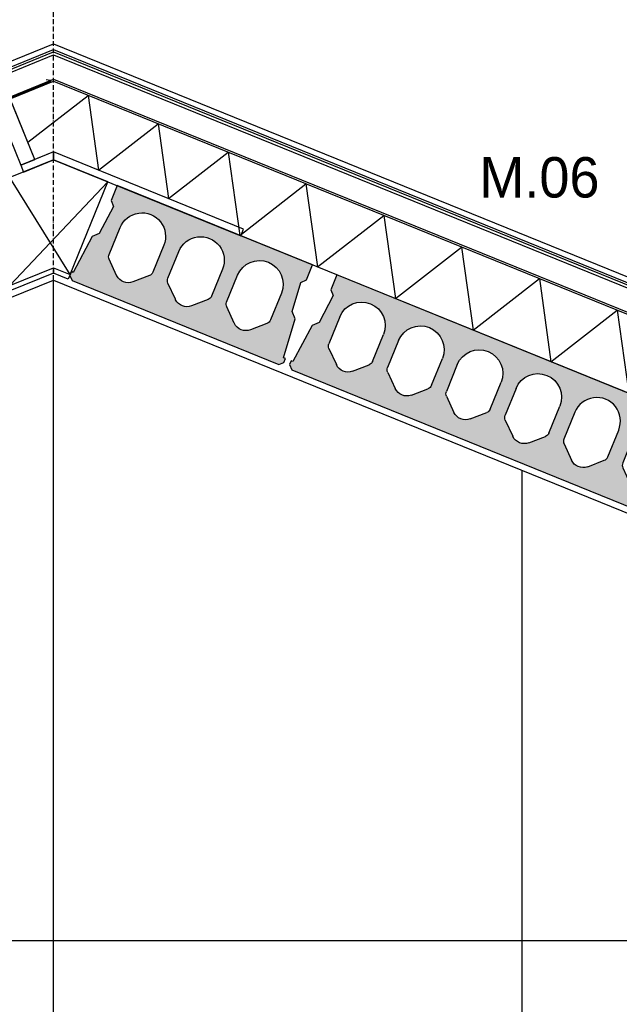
# Model space of a CAD drawing. Header units: millimetres. Extents: x -297000 to 504135, y -166520 to 252050.
# Tile 347 of 416: x 77491 to 78975, y -9397 to -6960. Entities that reach past the tile are written whole.
import ezdxf

# ---------------------------------------------------------------- set-up
doc = ezdxf.new("R2010")
doc.units = ezdxf.units.MM
doc.header["$MEASUREMENT"] = 0
doc.linetypes.add('ACAD_ISO10W100', pattern=[18, 12, -3, 0, -3])
doc.linetypes.add('CENTER', pattern=[50.800000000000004, 31.75, -6.349999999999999, 6.349999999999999, -6.349999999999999])
for name, color, linetype in [('010_T0100_T', 4, 'Continuous'), ('040_AXPRI_B', 9, 'CENTER'), ('068_HATCH_H', 8, 'Continuous'), ('200_PRIMA_G', 3, 'Continuous'), ('210_INSUL_G', 8, 'Continuous'), ('210_WALEX_E', 2, 'Continuous'), ('220_WALIN_E', 1, 'Continuous'), ('299_CONCR_G', 3, 'Continuous'), ('299_CONCR_H', 251, 'Continuous'), ('299_STEEL_G', 3, 'Continuous'), ('310_WINDO_G', 1, 'Continuous'), ('420_WAFIN_G', 1, 'Continuous'), ('450_CEIFI_G', 2, 'Continuous'), ('480_OTHFI_G', 4, 'Continuous')]:
    doc.layers.add(name, color=color, linetype=linetype)
doc.styles.add('VMX 2 MEDIUM 100', font='unvr55w.TTF', dxfattribs={"height": 200})

# ---------------------------------------------------------------- blocks, each defined once
blk = doc.blocks.new('GRID02')
at = {"layer": '040_AXPRI_B', "linetype": 'ACAD_ISO10W100'}
blk.add_line((5799.999997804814, -2483.904000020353), (5799.999997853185, 11470.78071810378), dxfattribs=at)
blk = doc.blocks.new('KANAALPLAAT260_passtrook3')
at = {"layer": '299_CONCR_H'}
h = blk.add_hatch(color=256, dxfattribs=at)
edge = h.paths.add_edge_path(flags=16)
edge.add_arc((-129, 146.5), 58.5, 0, 180, ccw=False)
edge.add_line((-70.5, 146.5), (-70.5, 74.60282490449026))
edge.add_arc((-85.49999999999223, 74.60282490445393), 14.99999999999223, -46.84158311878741, 1.3881162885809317e-10, ccw=False)
edge.add_line((-75.2397319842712, 63.66084609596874), (-107.3285527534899, 33.57123368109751))
edge.add_arc((-128.9999999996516, 56.68257113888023), 31.68257478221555, 228.8145178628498, 313.15841688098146, ccw=False)
edge.add_arc((-129.000000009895, 56.68257114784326), 31.68257478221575, 226.8415831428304, 228.8145178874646, ccw=False)
edge.add_line((-150.6714472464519, 33.57123368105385), (-182.7602680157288, 63.66084609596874))
edge.add_arc((-172.5000000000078, 74.60282490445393), 14.99999999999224, 179.9999999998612, 226.8415831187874, ccw=False)
edge.add_line((-187.5, 74.60282490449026), (-187.5, 146.5))
edge = h.paths.add_edge_path(flags=16)
edge.add_arc((-443, 146.4999999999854), 58.5, 0, 180, ccw=False)
edge.add_line((-384.5, 146.4999999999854), (-384.5, 74.60282490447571))
edge.add_arc((-399.4999999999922, 74.60282490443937), 14.99999999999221, -46.841583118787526, 1.3881162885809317e-10, ccw=False)
edge.add_line((-389.2397319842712, 63.66084609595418), (-421.3285527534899, 33.57123368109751))
edge.add_arc((-442.9999999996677, 56.68257113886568), 31.68257478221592, 228.814517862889, 313.1584168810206, ccw=False)
edge.add_arc((-443.000000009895, 56.68257114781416), 31.68257478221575, 226.8415831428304, 228.8145178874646, ccw=False)
edge.add_line((-464.6714472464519, 33.57123368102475), (-496.7602680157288, 63.66084609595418))
edge.add_arc((-486.5000000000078, 74.60282490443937), 14.99999999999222, 179.9999999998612, 226.8415831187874, ccw=False)
edge.add_line((-501.5, 74.60282490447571), (-501.5, 146.4999999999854))
edge = h.paths.add_edge_path(flags=16)
edge.add_arc((-285.9999999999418, 146.5000000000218), 58.5, -7.105427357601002e-12, 179.9999999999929, ccw=False)
edge.add_line((-227.4999999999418, 146.5000000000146), (-227.4999999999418, 74.60282490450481))
edge.add_arc((-242.499999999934, 74.60282490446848), 14.99999999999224, -46.84158311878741, 1.3881162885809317e-10, ccw=False)
edge.add_line((-232.239731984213, 63.66084609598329), (-264.3285527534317, 33.57123368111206))
edge.add_arc((-285.9999999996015, 56.68257113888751), 31.68257478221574, 228.8145178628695, 313.158416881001, ccw=False)
edge.add_arc((-286.0000000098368, 56.68257114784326), 31.68257478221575, 226.8415831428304, 228.8145178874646, ccw=False)
edge.add_line((-307.6714472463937, 33.57123368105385), (-339.7602680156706, 63.66084609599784))
edge.add_arc((-329.4999999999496, 74.60282490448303), 14.99999999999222, 179.9999999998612, 226.8415831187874, ccw=False)
edge.add_line((-344.4999999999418, 74.60282490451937), (-344.4999999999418, 146.5000000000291))
h.paths.add_polyline_path([(-572, -1.455191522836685e-11), (-572, -10.00000000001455), (-561.9999999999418, -20.00000000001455), (-9.999999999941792, -20), (0, -10), (0, 0), (-5, 0), (-15.04962799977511, 100.4962809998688), (-28.44946200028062, 113.8961149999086), (-35.96350099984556, 189.036499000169), (-24.99999999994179, 200.0000000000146), (-24.99999999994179, 240.0000000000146), (-546.9999999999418, 240), (-546.9999999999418, 200), (-536.0364990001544, 189.0364990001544), (-543.5505379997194, 113.8961149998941), (-556.9503720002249, 100.4962809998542), (-567, -1.455191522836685e-11)])
at = {"layer": '200_PRIMA_G'}
for points in [[(-501.5, 146.4999999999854, -1), (-384.5, 146.4999999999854), (-384.5, 74.60282490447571, -0.2072792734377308), (-389.2397319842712, 63.66084609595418), (-421.3285527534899, 33.57123368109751, -0.3855866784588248), (-463.8629371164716, 32.83884241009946, -0.00860876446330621), (-464.6714472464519, 33.57123368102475), (-496.7602680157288, 63.66084609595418, -0.2072792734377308), (-501.5, 74.60282490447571)], [(-344.4999999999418, 146.5000000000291, -1), (-227.4999999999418, 146.5000000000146), (-227.4999999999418, 74.60282490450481, -0.2072792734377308), (-232.239731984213, 63.66084609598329), (-264.3285527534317, 33.57123368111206, -0.3855866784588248), (-306.8629371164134, 32.83884241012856, -0.00860876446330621), (-307.6714472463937, 33.57123368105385), (-339.7602680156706, 63.66084609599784, -0.2072792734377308), (-344.4999999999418, 74.60282490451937)], [(-187.5, 146.5, -1), (-70.5, 146.5), (-70.5, 74.60282490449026, -0.2072792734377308), (-75.2397319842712, 63.66084609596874), (-107.3285527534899, 33.57123368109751, -0.3855866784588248), (-149.8629371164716, 32.83884241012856, -0.00860876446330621), (-150.6714472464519, 33.57123368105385), (-182.7602680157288, 63.66084609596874, -0.2072792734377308), (-187.5, 74.60282490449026)]]:
    blk.add_lwpolyline(points, format="xyb", close=True, dxfattribs=at)
at = {"layer": '299_STEEL_G'}
blk.add_lwpolyline([(-572, -1.455191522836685e-11), (-572, -10.00000000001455), (-561.9999999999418, -20.00000000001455), (-9.999999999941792, -20), (0, -10), (0, 0), (-5, 0), (-15.04962799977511, 100.4962809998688), (-28.44946200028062, 113.8961149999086), (-35.96350099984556, 189.036499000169), (-24.99999999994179, 200.0000000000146), (-24.99999999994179, 240.0000000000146), (-546.9999999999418, 240), (-546.9999999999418, 200), (-536.0364990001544, 189.0364990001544), (-543.5505379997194, 113.8961149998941), (-556.9503720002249, 100.4962809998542), (-567, -1.455191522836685e-11)], close=True, dxfattribs=at)
blk = doc.blocks.new('KANAALPLAAT260')
at = {"layer": '299_CONCR_H'}
h = blk.add_hatch(color=256, dxfattribs=at)
h.paths.add_polyline_path([(5.049627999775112, 120.4962809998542), (18.44946200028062, 133.8961149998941), (25.96350099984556, 209.0364990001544), (15, 220), (15, 260), (1165, 260), (1165, 220), (1154.036499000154, 209.0364990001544), (1161.550537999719, 133.8961149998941), (1174.950372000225, 120.4962809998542), (1185, 20), (1190, 20), (1190, 10), (1180, 0), (0, 0), (-10, 10), (-10, 20), (-5, 20)])
edge = h.paths.add_edge_path(flags=16)
edge.add_arc((119, 76.68257113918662), 31.68257478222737, 226.8415831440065, 313.1584168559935)
edge.add_line((140.6714472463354, 53.57123368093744), (172.760268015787, 83.66084609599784))
edge.add_arc((162.5, 94.60282490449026), 15, 313.1584168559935, 360)
edge.add_line((177.5, 94.60282490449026), (177.5, 166.5))
edge.add_arc((119, 166.5), 58.5, 0, 180)
edge.add_line((60.5, 166.5), (60.5, 94.60282490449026))
edge.add_arc((75.5, 94.60282490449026), 14.99999999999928, 180, 226.8415831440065)
edge.add_line((65.239731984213, 83.66084609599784), (97.32855275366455, 53.57123368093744))
edge = h.paths.add_edge_path(flags=16)
edge.add_line((254.3285527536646, 53.57123368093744), (222.239731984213, 83.66084609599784))
edge.add_arc((232.5, 94.60282490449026), 14.99999999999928, 180, 226.8415831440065, ccw=False)
edge.add_line((217.5, 94.60282490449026), (217.5, 166.5))
edge.add_arc((276, 166.5), 58.5, 0, 180, ccw=False)
edge.add_line((334.5, 166.5), (334.5, 94.60282490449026))
edge.add_arc((319.5, 94.60282490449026), 15, -46.841583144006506, 0, ccw=False)
edge.add_line((329.760268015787, 83.66084609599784), (297.6714472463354, 53.57123368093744))
edge.add_arc((276, 76.68257113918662), 31.68257478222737, 226.8415831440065, 313.1584168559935, ccw=False)
edge = h.paths.add_edge_path(flags=16)
edge.add_arc((389.5, 94.60282490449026), 14.99999999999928, 180, 226.8415831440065)
edge.add_line((379.239731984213, 83.66084609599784), (411.3285527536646, 53.57123368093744))
edge.add_arc((433, 76.68257113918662), 31.68257478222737, 226.8415831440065, 313.1584168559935)
edge.add_line((454.6714472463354, 53.57123368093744), (486.760268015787, 83.66084609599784))
edge.add_arc((476.5, 94.60282490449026), 15, 313.1584168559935, 360)
edge.add_line((491.5, 94.60282490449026), (491.5, 166.5))
edge.add_arc((433, 166.5), 58.5, 0, 180)
edge.add_line((374.5, 166.5), (374.5, 94.60282490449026))
edge = h.paths.add_edge_path(flags=16)
edge.add_arc((590, 76.68257113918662), 31.68257478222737, 226.8415831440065, 313.1584168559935)
edge.add_line((611.6714472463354, 53.57123368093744), (643.760268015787, 83.66084609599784))
edge.add_arc((633.5, 94.60282490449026), 15, 313.1584168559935, 360)
edge.add_line((648.5, 94.60282490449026), (648.5, 166.5))
edge.add_arc((590, 166.5), 58.5, 0, 180)
edge.add_line((531.5, 166.5), (531.5, 94.60282490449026))
edge.add_arc((546.5, 94.60282490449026), 14.99999999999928, 180, 226.8415831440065)
edge.add_line((536.239731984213, 83.66084609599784), (568.3285527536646, 53.57123368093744))
edge = h.paths.add_edge_path(flags=16)
edge.add_line((725.3285527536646, 53.57123368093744), (693.239731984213, 83.66084609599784))
edge.add_arc((703.5, 94.60282490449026), 14.99999999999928, 180, 226.8415831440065, ccw=False)
edge.add_line((688.5, 94.60282490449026), (688.5, 166.5))
edge.add_arc((747, 166.5), 58.5, 0, 180, ccw=False)
edge.add_line((805.5, 166.5), (805.5, 94.60282490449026))
edge.add_arc((790.5, 94.60282490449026), 15, -46.841583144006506, 0, ccw=False)
edge.add_line((800.760268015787, 83.66084609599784), (768.6714472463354, 53.57123368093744))
edge.add_arc((747, 76.68257113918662), 31.68257478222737, 226.8415831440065, 313.1584168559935, ccw=False)
edge = h.paths.add_edge_path(flags=16)
edge.add_arc((860.5, 94.60282490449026), 14.99999999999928, 180, 226.8415831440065)
edge.add_line((850.239731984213, 83.66084609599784), (882.3285527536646, 53.57123368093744))
edge.add_arc((904, 76.68257113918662), 31.68257478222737, 226.8415831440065, 313.1584168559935)
edge.add_line((925.6714472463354, 53.57123368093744), (957.760268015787, 83.66084609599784))
edge.add_arc((947.5, 94.60282490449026), 15, 313.1584168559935, 360)
edge.add_line((962.5, 94.60282490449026), (962.5, 166.5))
edge.add_arc((904, 166.5), 58.5, 0, 180)
edge.add_line((845.5, 166.5), (845.5, 94.60282490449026))
edge = h.paths.add_edge_path(flags=16)
edge.add_line((1002.5, 94.60282490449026), (1002.5, 166.5))
edge.add_arc((1061, 166.5), 58.5, 0, 180, ccw=False)
edge.add_line((1119.5, 166.5), (1119.5, 94.60282490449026))
edge.add_arc((1104.5, 94.60282490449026), 15, -46.841583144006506, 0, ccw=False)
edge.add_line((1114.760268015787, 83.66084609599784), (1082.671447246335, 53.57123368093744))
edge.add_arc((1061, 76.68257113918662), 31.68257478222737, 226.8415831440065, 313.1584168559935, ccw=False)
edge.add_line((1039.328552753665, 53.57123368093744), (1007.239731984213, 83.66084609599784))
edge.add_arc((1017.5, 94.60282490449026), 14.99999999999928, 180, 226.8415831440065, ccw=False)
at = {"layer": '299_CONCR_G'}
for p, q in [((60.5, 94.60282490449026), (60.5, 166.5)), ((177.5, 166.5), (177.5, 94.60282490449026)), ((531.5, 94.60282490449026), (531.5, 166.5)), ((648.5, 166.5), (648.5, 94.60282490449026)), ((688.5, 94.60282490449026), (688.5, 166.5)), ((805.5, 166.5), (805.5, 94.60282490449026)), ((845.5, 94.60282490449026), (845.5, 166.5)), ((962.5, 166.5), (962.5, 94.60282490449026)), ((1002.5, 94.60282490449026), (1002.5, 166.5)), ((1119.5, 166.5), (1119.5, 94.60282490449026)), ((97.32855275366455, 53.57123368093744), (65.239731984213, 83.66084609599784)), ((254.3285527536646, 53.57123368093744), (222.239731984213, 83.66084609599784)), ((329.760268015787, 83.66084609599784), (297.6714472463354, 53.57123368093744)), ((411.3285527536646, 53.57123368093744), (379.239731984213, 83.66084609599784)), ((486.760268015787, 83.66084609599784), (454.6714472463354, 53.57123368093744)), ((568.3285527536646, 53.57123368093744), (536.239731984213, 83.66084609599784)), ((643.760268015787, 83.66084609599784), (611.6714472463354, 53.57123368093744)), ((725.3285527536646, 53.57123368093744), (693.239731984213, 83.66084609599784)), ((800.760268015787, 83.66084609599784), (768.6714472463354, 53.57123368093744)), ((882.3285527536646, 53.57123368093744), (850.239731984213, 83.66084609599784)), ((957.760268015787, 83.66084609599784), (925.6714472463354, 53.57123368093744)), ((1039.328552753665, 53.57123368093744), (1007.239731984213, 83.66084609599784)), ((1114.760268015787, 83.66084609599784), (1082.671447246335, 53.57123368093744))]:
    blk.add_line(p, q, dxfattribs=at)
blk.add_lwpolyline([(1161.550537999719, 133.8961149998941), (1174.950372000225, 120.4962809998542), (1185, 20), (1190, 20), (1190, 10), (1180, 0), (0, 0), (-10, 10), (-10, 20), (-5, 20), (5.049627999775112, 120.4962809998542), (18.44946200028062, 133.8961149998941), (25.96350099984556, 209.0364990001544), (15, 220), (15, 260), (1165, 260), (1165, 220), (1154.036499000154, 209.0364990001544)], close=True, dxfattribs=at)
for points in [[(222.2397319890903, 83.6608460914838, -0.2072792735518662), (217.5, 94.60282490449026), (217.5, 166.5, -0.9999999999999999), (334.5, 166.5), (334.5, 94.60282490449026, -0.2072792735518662), (329.7602680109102, 83.66084609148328)], [(379.2397319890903, 83.6608460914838, -0.2072792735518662), (374.5, 94.60282490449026), (374.5, 166.5, -0.9999999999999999), (491.5, 166.5), (491.5, 94.60282490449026, -0.2072792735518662), (486.7602680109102, 83.66084609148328)]]:
    blk.add_lwpolyline(points, format="xyb", dxfattribs=at)
blk.add_lwpolyline([(172.760268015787, 83.66084609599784), (140.6714472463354, 53.57123368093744)], dxfattribs=at)
for centre, radius, start, end in [((119, 166.5), 58.5, 0, 180), ((590, 166.5), 58.5, 0, 180), ((747, 166.5), 58.5, 0, 180), ((904, 166.5), 58.5, 0, 180), ((1061, 166.5), 58.5, 0, 180), ((75.5, 94.60282490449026), 14.99999999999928, 180, 226.8415831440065), ((162.5, 94.60282490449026), 15, 313.1584168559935, 0), ((546.5, 94.60282490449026), 14.99999999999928, 180, 226.8415831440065), ((633.5, 94.60282490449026), 15, 313.1584168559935, 0), ((703.5, 94.60282490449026), 14.99999999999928, 180, 226.8415831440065), ((790.5, 94.60282490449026), 15, 313.1584168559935, 0), ((860.5, 94.60282490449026), 14.99999999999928, 180, 226.8415831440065), ((947.5, 94.60282490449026), 15, 313.1584168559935, 0), ((1017.5, 94.60282490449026), 14.99999999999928, 180, 226.8415831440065), ((1104.5, 94.60282490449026), 15, 313.1584168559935, 0), ((119, 76.68257113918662), 31.68257478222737, 226.8415831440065, 313.1584168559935), ((276, 76.68257113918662), 31.68257478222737, 226.8415831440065, 313.1584168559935), ((433, 76.68257113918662), 31.68257478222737, 226.8415831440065, 313.1584168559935), ((590, 76.68257113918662), 31.68257478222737, 226.8415831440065, 313.1584168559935), ((747, 76.68257113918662), 31.68257478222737, 226.8415831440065, 313.1584168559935), ((904, 76.68257113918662), 31.68257478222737, 226.8415831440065, 313.1584168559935), ((1061, 76.68257113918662), 31.68257478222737, 226.8415831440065, 313.1584168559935)]:
    blk.add_arc(centre, radius, start, end, dxfattribs=at)
at = {"layer": '299_CONCR_G', "linetype": 'ByBlock'}
blk.add_point((119.0456621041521, 224.9999821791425), dxfattribs=at)
blk = doc.blocks.new('VELUX')
at = {"layer": '310_WINDO_G', "color": 3}
blk.add_lwpolyline([(-23.17448144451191, 84.30902156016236), (-23.17295981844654, 97.3090214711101, -0.9999999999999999), (-17.77295985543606, 97.3083894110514), (-17.78028707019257, 44.70838983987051, 0.414213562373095), (11.91623639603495, 15.0049137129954), (146.9162363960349, 15.0049137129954, 0.6681786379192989), (147.6235429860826, 16.71193771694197), (138.3981417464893, 22.13245171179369)], format="xyb", dxfattribs=at)
blk = doc.blocks.new('VELUX_dakraam')
at = {"layer": '210_WALEX_E'}
for points in [[(-80.49213921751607, 168), (-80.49213921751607, 18), (-42.49213921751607, 18), (-42.49213921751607, 168), (-80.49213921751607, 168)], [(7.311106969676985, 18), (-80.49213921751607, 18), (-80.49213921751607, 0), (0, 0), (7.311106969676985, 18)], [(0, 0), (358.3866432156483, -348.6531427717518), (370.9381563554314, -335.7512236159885), (7.311106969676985, 18), (0, 0)]]:
    blk.add_lwpolyline(points, dxfattribs=at)
at = {"layer": '210_WALEX_E', "color": 1}
blk.add_lwpolyline([(-217.0976307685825, -247.5014237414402), (-100.5260592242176, -247.5012202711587), (-68.6550776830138, -278.5064356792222), (103.9277268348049, -101.1045597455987), (-5.513811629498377e-12, 0), (-116.570255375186, -7.519485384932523e-05), (-217.0976307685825, -247.5014237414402)], dxfattribs=at)
at = {"layer": '210_WALEX_E', "color": 8}
for points in [[(-68.6550776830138, -278.5064356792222), (-116.570255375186, -7.519485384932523e-05)], [(-217.0976307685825, -247.5014237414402), (103.9277268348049, -101.1045597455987)]]:
    blk.add_lwpolyline(points, dxfattribs=at)
at = {"layer": '420_WAFIN_G'}
blk.add_lwpolyline([(-217.0976108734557, -247.5013747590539), (-100.5260592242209, -247.5012202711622), (-105.6031674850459, -260.0012049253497), (-222.1747297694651, -260.0013904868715)], close=True, dxfattribs=at)
blk.add_lwpolyline([(-77.3713809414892, -287.4661263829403), (-105.6031801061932, -260.0012359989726), (-100.5260592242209, -247.5012202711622), (-68.6550776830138, -278.5064356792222), (-77.3713809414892, -287.4661263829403)], dxfattribs=at)
blk.add_blockref('VELUX', (-80.49213921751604, 168))
blk = doc.blocks.new('1006_X-03.03')
at = {"layer": '068_HATCH_H'}
for points in [[(5608.836476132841, 8502.939864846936), (5799.999999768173, 8580.585252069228), (8683.720500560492, 7409.296971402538)], [(5613.781171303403, 8490.761122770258), (5799.999999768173, 8566.39811025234), (8657.770632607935, 7405.649955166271)], [(5615.806613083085, 8485.772476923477), (5799.999999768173, 8560.586785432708), (8647.141070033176, 7404.156067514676)], [(5618.4620243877, 8479.23222150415), (5799.999999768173, 8552.967974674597), (8633.205413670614, 7402.197538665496)], [(5736.462310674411, 8336.931807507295), (5885.534147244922, 8452.957491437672), (5911.22648218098, 8267.66878717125), (6058.845039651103, 8382.563354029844), (6084.537374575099, 8197.274649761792), (6232.15592853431, 8312.169213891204), (6260.702967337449, 8106.292875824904), (6424.723586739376, 8233.953505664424), (6453.270625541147, 8028.077167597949), (6617.291244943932, 8155.737797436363), (6645.838283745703, 7949.861459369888), (6809.85890667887, 8077.522091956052), (6838.405946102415, 7871.645749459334), (7002.42656550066, 7999.306379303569), (7030.973604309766, 7793.430041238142), (7194.994223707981, 7921.090671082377), (7223.541262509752, 7715.214333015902)]]:
    blk.add_lwpolyline(points, dxfattribs=at)
at = {"layer": '210_INSUL_G', "color": 1}
blk.add_lwpolyline([(6263.245786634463, 8105.260056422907), (6270.019465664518, 8121.936904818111), (5799.999997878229, 8312.84593854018), (5753.857709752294, 8294.104204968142), (5692.894608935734, 8444.19581480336), (5799.999937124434, 8487.69914475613), (8337.500128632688, 7457.036070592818), (8337.500128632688, 7262.754757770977), (6263.245786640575, 8105.260056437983)], close=True, dxfattribs=at)
at = {"layer": '220_WALIN_E', "color": 8}
for points in [[(5799.999997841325, 3800), (5800.001462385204, 7995.519554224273)], [(6959.999997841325, 3800), (6960.00146548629, 7524.359183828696)], [(17274.00014302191, 6359.999687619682), (4224.385743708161, 6359.999671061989)]]:
    blk.add_lwpolyline(points, dxfattribs=at)
at = {"layer": '450_CEIFI_G'}
blk.add_lwpolyline([(5691.999589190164, 7951.651474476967), (5800.00204933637, 7995.519315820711), (8699.999994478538, 6817.619227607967), (10006.04025615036, 7348.096574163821)], dxfattribs=at)
at = {"layer": '480_OTHFI_G', "ltscale": 5}
blk.add_lwpolyline([(5691.01302848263, 8448.82827149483), (5799.999935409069, 8493.09584858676), (8342.500128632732, 7460.401910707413)], dxfattribs=at)
blk.add_blockref('GRID02', (0, 0))
for name, p, rotation in [('VELUX_dakraam', (5799.99999787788, 8293.417807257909), 22.10564222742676), ('KANAALPLAAT260_passtrook3', (6373.972029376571, 7801.244339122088), 337.8943577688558)]:
    blk.add_blockref(name, p, dxfattribs=dict(rotation=rotation))
at = {"xscale": -1, "rotation": 337.8943577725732}
blk.add_blockref('KANAALPLAAT260', (7482.868070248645, 7329.254328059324), dxfattribs=at)

msp = doc.modelspace()

# ---------------------------------------------------------------- block references
msp.add_blockref('1006_X-03.03', (71774.99999988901, -15600.00000125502))

# ---------------------------------------------------------------- texts
at = {"layer": '010_T0100_T', "insert": (78777.42658213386, -7350.693623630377), "char_height": 100, "attachment_point": 5, "style": 'VMX 2 MEDIUM 100'}
msp.add_mtext('M.06', dxfattribs=at)

doc.saveas('drawing.dxf')
